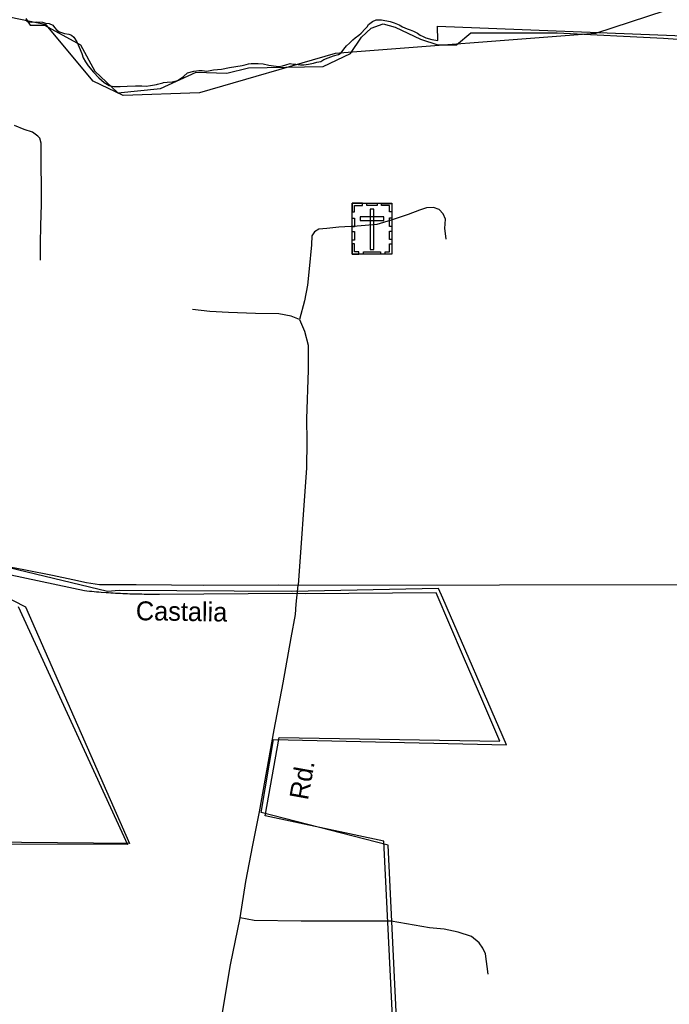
# Model space of a CAD drawing. Extents: x 2220236 to 2384410, y 720751 to 894131.
# Drawn here: x 2311587 to 2314848, y 834873 to 839815 of the extents above; entities that cross this region are included whole.
import ezdxf

# ---------------------------------------------------------------- set-up
doc = ezdxf.new("R2010")
doc.units = 0
for name, color, linetype in [('Exist Boundary Political City Limit New', 7, 'Continuous'), ('Exist Boundary Political City Limit New InsideOut', 7, 'Continuous'), ('Exist Cultural Cemetery CELL', 7, 'Continuous'), ('Exist Hydrographic Creek Single Shore', 7, 'Continuous'), ('Exist Road Non-System Type 51', 7, 'Continuous'), ('Exist Road Secondary Type 51 Attributed', 7, 'Continuous'), ('Exist Road Secondary Type 51 Label', 7, 'Continuous'), ('Map Preparation Boundary City Limit Buffer Line', 7, 'Continuous')]:
    doc.layers.add(name, color=color, linetype=linetype)

msp = doc.modelspace()

# ---------------------------------------------------------------- linework, layer by layer
at = {"layer": 'Exist Boundary Political City Limit New'}
for points in [[(2311617, 839816.2), (2311624.2, 839805.5), (2311644.2, 839802.7), (2311672.8, 839804.3), (2311701, 839802.4), (2311717, 839798.4), (2311734.5, 839796.4), (2311754.2, 839787.2), (2311762.5, 839775.6), (2311773, 839762), (2311787.8, 839753.6), (2311812.2, 839745.6), (2311834.2, 839742.4), (2311847.8, 839736.9), (2311858.5, 839728.1), (2311873.8, 839704.9), (2311886.2, 839676.8), (2311899, 839645.2), (2311906.5, 839624), (2311917, 839603.2), (2311931, 839583.2), (2311957.2, 839552.4), (2311983.8, 839523.2), (2312011.2, 839499.2), (2312037, 839485.2), (2312060, 839479.2), (2312091, 839480.4), (2312126.8, 839481.7), (2312169.2, 839483.4), (2312200, 839483.4), (2312222.5, 839481), (2312244.8, 839485.1), (2312274.2, 839490.3), (2312279.2, 839491.6), (2312306, 839498.8), (2312309.2, 839499.2), (2312328.2, 839501.9), (2312352, 839503.6), (2312379, 839510.4), (2312410.2, 839529.7), (2312429.8, 839548.1), (2312461.5, 839557.4), (2312486.2, 839560.6), (2312503, 839560.2), (2312526.5, 839556.6), (2312560.5, 839563.1), (2312601.2, 839567.6), (2312641, 839575.2), (2312703.8, 839586.1), (2312724, 839590.1), (2312736.5, 839592.9), (2312750, 839595.8), (2312784.5, 839595.8), (2312809.8, 839593.8), (2312838.5, 839586.6), (2312861.2, 839583.1), (2312887.5, 839580.7), (2312907.2, 839584.3), (2312923.5, 839589.1), (2312944.8, 839594.8), (2312960.8, 839592.1), (2312974, 839591.6), (2312996.2, 839589.2), (2313013.5, 839588.9), (2313036.8, 839592.1), (2313062, 839596.9), (2313079.8, 839601.3), (2313099.8, 839605.4), (2313113.5, 839616.2), (2313135.8, 839623.8), (2313162.5, 839634.2), (2313187.8, 839639.9), (2313201.5, 839649.6), (2313214.2, 839667.6), (2313227.8, 839684), (2313243.2, 839698.1), (2313259, 839714.5), (2313271.2, 839723.7), (2313290.5, 839737.8), (2313301.2, 839747.8), (2313322, 839768.6), (2313331.8, 839779), (2313338.8, 839791.1), (2313358, 839806.7), (2313377.2, 839813.9), (2313403.2, 839813.9), (2313447.2, 839806.4), (2313466.8, 839799.6), (2313492.8, 839788.8), (2313509.2, 839779.6), (2313532, 839770.1), (2313547.5, 839764.4), (2313564, 839758.1), (2313583.5, 839746.9), (2313597.5, 839738.1), (2313612, 839731.3), (2313626.8, 839723.7), (2313656.2, 839715.8), (2313685.8, 839710.9), (2313684.2, 839782.3), (2315345, 839717.5)], [(2313467.2, 834639.9), (2313415.8, 835691.1), (2312819, 835818.6), (2312890, 836212.4), (2313998, 836193.7), (2313962.2, 836276.6), (2313912.5, 836392.4), (2313815.5, 836617.2), (2313677.2, 836938.2), (2313020.2, 836933.5), (2312956.2, 836934.6), (2312289, 836930.7), (2312272.5, 836930.6), (2312248.5, 836930.6), (2312236.5, 836930.6), (2312224.5, 836930.7), (2312212.5, 836930.8), (2312200.5, 836931), (2312188.5, 836931.2), (2312176.8, 836931.5), (2312164.8, 836931.8), (2312152.8, 836932.1), (2312140.8, 836932.5), (2312128.8, 836932.9), (2312116.8, 836933.4), (2312104.8, 836933.9), (2312092.8, 836934.5), (2312080.8, 836935.1), (2312068.8, 836935.8), (2312056.8, 836936.4), (2312044.8, 836937.1), (2312032.8, 836937.9), (2312020.8, 836938.7), (2311996.8, 836940.4), (2311985, 836941.4), (2311973, 836942.4), (2311961, 836943.4), (2311949, 836944.4), (2311937, 836945.6), (2311925.2, 836946.7), (2311913.2, 836947.9), (2311462.8, 837043.1)], [(2311580.2, 836870.2), (2312129, 835675.6), (2310330.5, 835680.6)]]:
    msp.add_lwpolyline(points, dxfattribs=at)
at = {"layer": 'Exist Boundary Political City Limit New InsideOut'}
for points in [[(2311618.7, 839821.5), (2311640.7, 839788.5), (2311712.1, 839788.5), (2311893.4, 839689.5), (2311964.8, 839557.6), (2312080.1, 839447.7), (2312294.4, 839469.7), (2312472.9, 839552.1), (2312626.7, 839546.6), (2312736.6, 839574.1), (2313110.1, 839579.6), (2313247.4, 839645.6), (2313302.4, 839728), (2313351.8, 839772), (2313412.2, 839794), (2313472.6, 839777.5), (2313599, 839717), (2313686.9, 839689.5), (2313780.3, 839689.5), (2313851.7, 839750), (2314285.6, 839750), (2314818.5, 839722.5), (2315371.6, 839684)], [(2313486.9, 834626.8), (2313437.5, 835671.2), (2312800.3, 835836.1), (2312860.7, 836202.2), (2314030.7, 836174.7), (2313712.1, 836911.3), (2313690.2, 836960.8), (2312954.1, 836944.3), (2312086.2, 836949.8), (2312028, 836944.3), (2311484.1, 837076.2), (2311489.6, 836933.3), (2311616, 836867.4), (2312137.8, 835680), (2310330.6, 835696.5), (2310363.5, 835240.2), (2310259.2, 835339.2), (2310149.3, 835421.6), (2310094.4, 835476.6), (2310023, 835504.1), (2309924.1, 835553.6), (2309841.7, 835630.5)]]:
    msp.add_lwpolyline(points, dxfattribs=at)
at = {"layer": 'Exist Cultural Cemetery CELL'}
for points in [[(2313256.2, 838893.6), (2313455.3, 838893.6), (2313455.3, 838639), (2313256.2, 838639)], [(2313256.2, 838850.3), (2313267.5, 838850.3), (2313267.5, 838882.5), (2313308.1, 838882.5), (2313308.1, 838893.6), (2313256.2, 838893.6)], [(2313330.3, 838893.6), (2313382.1, 838893.6), (2313382.1, 838882.2), (2313330.3, 838882.2)], [(2313365.2, 838864.3), (2313346.5, 838864.3), (2313346.5, 838661.5), (2313365.2, 838661.5)], [(2313455.4, 838850.2), (2313444, 838850.2), (2313444, 838882.4), (2313403.4, 838882.4), (2313403.4, 838893.5), (2313455.3, 838893.5)], [(2313256.2, 838776.1), (2313256.2, 838819.4), (2313267.6, 838819.4), (2313267.6, 838776.1)], [(2313297, 838825.5), (2313297, 838806.9), (2313414.7, 838806.9), (2313414.7, 838825.5)], [(2313443.9, 838777.2), (2313443.9, 838820.5), (2313455.3, 838820.5), (2313455.3, 838777.2)], [(2313256.2, 838708.9), (2313256.2, 838752.2), (2313267.5, 838752.2), (2313267.5, 838708.9)], [(2313443.9, 838711.2), (2313443.9, 838754.5), (2313455.3, 838754.5), (2313455.3, 838711.2)], [(2313289.3, 838639), (2313289.3, 838650.5), (2313267.3, 838650.5), (2313267.3, 838690.9), (2313256.1, 838690.9), (2313256.1, 838639)], [(2313313.6, 838650.4), (2313398.5, 838650.4), (2313398.5, 838639), (2313313.6, 838639)], [(2313422.1, 838639), (2313422.1, 838650.4), (2313444.1, 838650.4), (2313444.1, 838690.9), (2313455.3, 838690.9), (2313455.3, 838639)]]:
    msp.add_lwpolyline(points, close=True, dxfattribs=at)
at = {"layer": 'Exist Hydrographic Creek Single Shore'}
msp.add_lwpolyline([(2315000.4, 839917.7), (2314477.5, 839745.3), (2313171.3, 839645.9), (2312490.3, 839447.4), (2312107.3, 839434.9), (2311956.3, 839507.5), (2311720.3, 839790), (2311227.4, 839891.2), (2310983.4, 840097.8), (2310907.3, 840265.4), (2310738.3, 840445.6), (2310478.3, 840602.3), (2310233.3, 840891), (2310091.2, 841003.3), (2309832.2, 841078), (2308816.1, 841049.5), (2308315.2, 841143.9), (2308147.2, 841258.5), (2308055.2, 841356.4)], dxfattribs=at)
at = {"layer": 'Exist Road Non-System Type 51'}
for points in [[(2311691.4, 838608.9), (2311691.4, 838694.3), (2311693.9, 838780.8), (2311696.7, 838888.8), (2311695.7, 839172.7), (2311695.7, 839196.2), (2311689.2, 839220.3), (2311678.2, 839231.3), (2311651.9, 839251), (2311610.3, 839264.2), (2311562.1, 839283.9)], [(2313728.2, 838714.1), (2313726.7, 838728.3), (2313722.3, 838767.8), (2313724.5, 838813.8), (2313713.5, 838840.1), (2313693.8, 838862), (2313665.3, 838873), (2313630.3, 838870.8), (2313595.2, 838859.8), (2313538.3, 838837.9), (2313452.9, 838809.4), (2313380.6, 838787.5), (2313282, 838778.7), (2313190, 838774.3), (2313128.7, 838767.8), (2313089.3, 838763.4), (2313067.4, 838750.2), (2313054.2, 838730.5), (2313052.1, 838684.5), (2313041.1, 838563.9), (2313032.3, 838482.8), (2313017, 838403.9), (2312992.2, 838310.4)], [(2312992.2, 838310.4), (2312950.2, 838326.7), (2312887.8, 838338.2), (2312771.7, 838340.4), (2312635.4, 838345.9), (2312541.2, 838350.3), (2312454.1, 838360.1)], [(2312992.2, 838310.4), (2313017, 838252), (2313036, 838181.9), (2313036, 838056.2), (2313027.2, 837812.2), (2313028.9, 837697.7), (2313026.3, 837565.7), (2312985.6, 836976.5)], [(2313939.5, 835024.5), (2313926.3, 835126.4), (2313912, 835154.2), (2313893.8, 835181.9), (2313855.3, 835213.5), (2313789.2, 835234.8), (2313719, 835250.2), (2313645.1, 835257.3), (2313451.4, 835291.1), (2313000.2, 835291.1), (2312763.7, 835293.3), (2312693.6, 835306.4)]]:
    msp.add_lwpolyline(points, dxfattribs=at)
at = {"layer": 'Exist Road Secondary Type 51 Attributed'}
for points in [[(2309157.3, 837640.5), (2309421.4, 837563.8), (2310079.5, 837381.9), (2310347.8, 837316.2), (2310859.3, 837213.2), (2311069.5, 837167.1), (2311238.2, 837129.9), (2311378.3, 837099.2), (2311616, 837053.2), (2311751.8, 837026.9), (2311854.7, 837005), (2311922.6, 836989.6), (2311988.3, 836980.8), (2312051.8, 836980.8), (2312172.3, 836980.8), (2312349.7, 836978.7), (2312509.6, 836976.5), (2312886.3, 836977.9), (2312985.6, 836976.5)], [(2312570.3, 834621.9), (2312645.5, 835070.6), (2312693.6, 835306.4), (2312722.8, 835489.3), (2312757, 835671.6), (2312791.1, 835839.8), (2312864.7, 836250.6), (2312910.1, 836486.9), (2312949.6, 836713.2), (2312972.3, 836829.4), (2312975.7, 836881.4), (2312985.6, 836976.5)], [(2312985.6, 836976.5), (2315007.2, 836979.9)]]:
    msp.add_lwpolyline(points, dxfattribs=at)
at = {"layer": 'Map Preparation Boundary City Limit Buffer Line'}
for points in [[(2311617, 839816.2), (2311624.2, 839805.5), (2311644.2, 839802.7), (2311672.8, 839804.3), (2311701, 839802.4), (2311717, 839798.4), (2311734.5, 839796.4), (2311754.2, 839787.2), (2311762.5, 839775.6), (2311773, 839762), (2311787.8, 839753.6), (2311812.2, 839745.6), (2311834.2, 839742.4), (2311847.8, 839736.9), (2311858.5, 839728.1), (2311873.8, 839704.9), (2311886.2, 839676.8), (2311899, 839645.2), (2311906.5, 839624), (2311917, 839603.2), (2311931, 839583.2), (2311957.2, 839552.4), (2311983.8, 839523.2), (2312011.2, 839499.2), (2312037, 839485.2), (2312060, 839479.2), (2312091, 839480.4), (2312126.8, 839481.7), (2312169.2, 839483.4), (2312200, 839483.4), (2312222.5, 839481), (2312244.8, 839485.1), (2312274.2, 839490.3), (2312279.2, 839491.6), (2312306, 839498.8), (2312309.2, 839499.2), (2312328.2, 839501.9), (2312352, 839503.6), (2312379, 839510.4), (2312410.2, 839529.7), (2312429.8, 839548.1), (2312461.5, 839557.4), (2312486.2, 839560.6), (2312503, 839560.2), (2312526.5, 839556.6), (2312560.5, 839563.1), (2312601.2, 839567.6), (2312641, 839575.2), (2312703.8, 839586.1), (2312724, 839590.1), (2312736.5, 839592.9), (2312750, 839595.8), (2312784.5, 839595.8), (2312809.8, 839593.8), (2312838.5, 839586.6), (2312861.2, 839583.1), (2312887.5, 839580.7), (2312907.2, 839584.3), (2312923.5, 839589.1), (2312944.8, 839594.8), (2312960.8, 839592.1), (2312974, 839591.6), (2312996.2, 839589.2), (2313013.5, 839588.9), (2313036.8, 839592.1), (2313062, 839596.9), (2313079.8, 839601.3), (2313099.8, 839605.4), (2313113.5, 839616.2), (2313135.8, 839623.8), (2313162.5, 839634.2), (2313187.8, 839639.9), (2313201.5, 839649.6), (2313214.2, 839667.6), (2313227.8, 839684), (2313243.2, 839698.1), (2313259, 839714.5), (2313271.2, 839723.7), (2313290.5, 839737.8), (2313301.2, 839747.8), (2313322, 839768.6), (2313331.8, 839779), (2313338.8, 839791.1), (2313358, 839806.7), (2313377.2, 839813.9), (2313403.2, 839813.9), (2313447.2, 839806.4), (2313466.8, 839799.6), (2313492.8, 839788.8), (2313509.2, 839779.6), (2313532, 839770.1), (2313547.5, 839764.4), (2313564, 839758.1), (2313583.5, 839746.9), (2313597.5, 839738.1), (2313612, 839731.3), (2313626.8, 839723.7), (2313656.2, 839715.8), (2313685.8, 839710.9), (2313684.2, 839782.3), (2315345, 839717.5)], [(2313467.2, 834639.9), (2313415.8, 835691.1), (2312819, 835818.6), (2312890, 836212.4), (2313998, 836193.7), (2313962.2, 836276.6), (2313912.5, 836392.4), (2313815.5, 836617.2), (2313677.2, 836938.2), (2313020.2, 836933.5), (2312956.2, 836934.6), (2312289, 836930.7), (2312272.5, 836930.6), (2312248.5, 836930.6), (2312236.5, 836930.6), (2312224.5, 836930.7), (2312212.5, 836930.8), (2312200.5, 836931), (2312188.5, 836931.2), (2312176.8, 836931.5), (2312164.8, 836931.8), (2312152.8, 836932.1), (2312140.8, 836932.5), (2312128.8, 836932.9), (2312116.8, 836933.4), (2312104.8, 836933.9), (2312092.8, 836934.5), (2312080.8, 836935.1), (2312068.8, 836935.8), (2312056.8, 836936.4), (2312044.8, 836937.1), (2312032.8, 836937.9), (2312020.8, 836938.7), (2311996.8, 836940.4), (2311985, 836941.4), (2311973, 836942.4), (2311961, 836943.4), (2311949, 836944.4), (2311937, 836945.6), (2311925.2, 836946.7), (2311913.2, 836947.9), (2311462.8, 837043.1)], [(2311580.2, 836870.2), (2312129, 835675.6), (2310330.5, 835680.6)]]:
    msp.add_lwpolyline(points, dxfattribs=at)

# ---------------------------------------------------------------- texts
at = {"layer": 'Exist Road Secondary Type 51 Label'}
for s, rotation, p in [('Castalia', 359.1298, (2312169.8, 836801.2)), ('Rd.', 79.8422, (2313034.1, 835894.4))]:
    msp.add_text(s, height=95, rotation=rotation, dxfattribs=at).set_placement(p)

doc.saveas('drawing.dxf')
